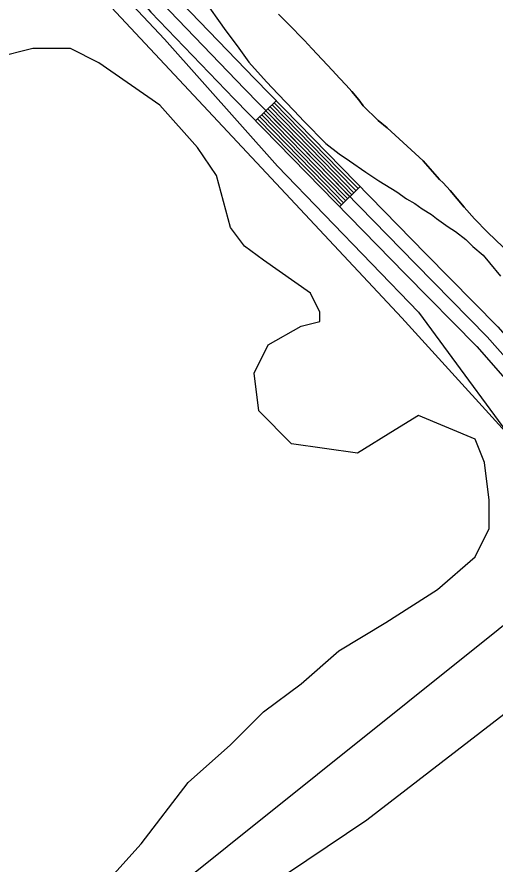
# Model space of a CAD drawing. Extents: x 3161615 to 3199515, y 867541 to 892976.
# Drawn here: x 3168358 to 3168856, y 881860 to 882741 of the extents above; entities that cross this region are included whole.
import ezdxf

# ---------------------------------------------------------------- set-up
doc = ezdxf.new("R2010")
doc.units = 0
for name, color, linetype in [('V-ROAD-CNTR', 7, 'Continuous'), ('V-SITE-VEGE', 7, 'Continuous'), ('V-TOPO-SHOR', 7, 'Continuous')]:
    doc.layers.add(name, color=color, linetype=linetype)

msp = doc.modelspace()

# ---------------------------------------------------------------- linework, layer by layer
at = {"layer": 'V-ROAD-CNTR'}
for p, q in [((3168628.04, 882654.34), (3168606.56, 882633.4)), ((3168715.32, 882564.88), (3168693.87, 882543.91))]:
    msp.add_line(p, q, dxfattribs=at)
for points in [[(3167414.34, 883714.74), (3167516.15, 883641.36), (3167647.79, 883537.54), (3167767.84, 883435.27), (3167862.7, 883357.88), (3168019.98, 883230.4), (3168087.82, 883166.09), (3168150.7, 883115.08), (3168210.11, 883068.72), (3168304.03, 882989.43), (3168447.64, 882851.02), (3168519.85, 882766.62), (3168605.88, 882677.08), (3168696.1, 882584.54), (3168783.62, 882495.02), (3168858.57, 882418.84), (3168920.69, 882348.35), (3168969.82, 882293.53), (3169005.7, 882241.46), (3169047.7, 882178.66), (3169073.66, 882122.74), (3169112.04, 882054.05), (3169129.9, 882005.16), (3169155.21, 881953.43)], [(3167758.24, 883423.75), (3167853.23, 883346.25), (3168010.08, 883219.12), (3168077.92, 883154.81), (3168141.36, 883103.34), (3168200.66, 883057.07), (3168293.98, 882978.29), (3168436.72, 882840.72), (3168508.73, 882756.54), (3168595.1, 882666.64), (3168685.37, 882574.06), (3168772.92, 882484.52), (3168847.59, 882408.62), (3168909.48, 882338.39), (3168958.01, 882284.23), (3168993.29, 882233.04), (3169034.58, 882171.28), (3169060.3, 882115.92), (3169098.36, 882047.78), (3169116.08, 881999.28), (3169139.59, 881951.23), (3169159.1, 881902.75), (3169178.43, 881850.61)], [(3167748.63, 883412.23), (3167843.77, 883334.61), (3168000.19, 883207.83), (3168068.02, 883143.52), (3168132.02, 883091.6), (3168191.2, 883045.42), (3168283.92, 882967.14), (3168425.79, 882830.42), (3168497.61, 882746.46), (3168584.32, 882656.21), (3168674.64, 882563.58), (3168762.21, 882474.02), (3168836.61, 882398.39), (3168898.26, 882328.42), (3168946.2, 882274.93), (3168980.88, 882224.61), (3169021.47, 882163.91), (3169046.93, 882109.09), (3169084.68, 882041.51), (3169102.26, 881993.39), (3169125.87, 881945.12), (3169145.11, 881897.34), (3169164.22, 881845.8)], [(3168619.45, 882645.97), (3168687.52, 882576.16), (3168706.74, 882556.49)], [(3168621.6, 882648.06), (3168689.66, 882578.25), (3168708.88, 882558.59)], [(3168623.75, 882650.15), (3168691.81, 882580.35), (3168711.03, 882560.69)], [(3168625.89, 882652.25), (3168693.95, 882582.44), (3168713.17, 882562.79)], [(3168608.71, 882635.49), (3168676.78, 882565.68), (3168696.01, 882546.01)], [(3168610.86, 882637.59), (3168678.93, 882567.77), (3168698.16, 882548.11)], [(3168613.01, 882639.68), (3168681.08, 882569.87), (3168700.3, 882550.2)], [(3168615.15, 882641.78), (3168683.22, 882571.96), (3168702.45, 882552.3)], [(3168617.3, 882643.87), (3168685.37, 882574.06), (3168704.59, 882554.4)]]:
    msp.add_lwpolyline(points, dxfattribs=at)
at = {"layer": 'V-SITE-VEGE'}
for p, q in [((3168536.14, 882783.21), (3168575.58, 882727.06)), ((3168646.15, 882728.84), (3168630.42, 882744.49)), ((3168575.58, 882727.06), (3168587.54, 882711.35)), ((3168651.8, 882722.66), (3168646.15, 882728.84)), ((3168657.46, 882717.11), (3168651.8, 882722.66)), ((3168665, 882708.65), (3168657.46, 882717.11)), ((3168587.54, 882711.35), (3168599.49, 882694.44)), ((3168686.68, 882685.86), (3168665, 882708.65)), ((3168599.49, 882694.44), (3168618.04, 882673.9)), ((3168693.9, 882677.72), (3168686.68, 882685.86)), ((3168618.04, 882673.9), (3168630.01, 882661.2)), ((3168700.81, 882670.56), (3168693.9, 882677.72)), ((3168706.78, 882664.05), (3168700.81, 882670.56)), ((3168713.99, 882655.27), (3168706.78, 882664.05)), ((3168630.01, 882661.2), (3168646.18, 882644.27)), ((3168718.35, 882649.11), (3168713.99, 882655.27)), ((3168734.09, 882633.78), (3168718.35, 882649.11)), ((3168646.18, 882644.27), (3168656.95, 882632.78)), ((3168656.95, 882632.78), (3168679.7, 882609.8)), ((3168743.55, 882625.93), (3168734.09, 882633.78)), ((3168781.04, 882591.65), (3168743.55, 882625.93)), ((3168679.7, 882609.8), (3168693.49, 882598.9)), ((3168693.49, 882598.9), (3168704.29, 882591.63)), ((3168704.29, 882591.63), (3168721.08, 882580.11)), ((3168797.98, 882572.45), (3168781.04, 882591.65)), ((3168721.08, 882580.11), (3168734.87, 882571.02)), ((3168734.87, 882571.02), (3168753.47, 882559.49)), ((3168801.76, 882568.86), (3168797.98, 882572.45)), ((3168808.98, 882560.73), (3168801.76, 882568.86)), ((3168753.47, 882559.49), (3168763.66, 882552.22)), ((3168823.4, 882543.51), (3168808.98, 882560.73)), ((3168763.66, 882552.22), (3168772.06, 882547.37)), ((3168772.06, 882547.37), (3168779.86, 882541.91)), ((3168779.86, 882541.91), (3168789.46, 882535.85)), ((3168834.39, 882531.47), (3168823.4, 882543.51)), ((3168789.46, 882535.85), (3168794.85, 882531.61)), ((3168794.85, 882531.61), (3168806.84, 882523.13)), ((3168847.9, 882517.46), (3168834.39, 882531.47)), ((3168806.84, 882523.13), (3168814.64, 882518.27)), ((3168814.64, 882518.27), (3168825.43, 882509.8)), ((3168863.95, 882501.8), (3168847.9, 882517.46)), ((3168825.43, 882509.8), (3168832.62, 882502.54)), ((3168832.62, 882502.54), (3168843.4, 882493.46)), ((3168843.4, 882493.46), (3168849.98, 882485.61)), ((3168849.98, 882485.61), (3168861.35, 882471.71))]:
    msp.add_line(p, q, dxfattribs=at)
for points in [[(3167714.36, 883423.49), (3167939.45, 883257.01), (3168355.37, 882884.86), (3168511.95, 882718.37), (3168629.39, 882586.16), (3168776.18, 882434.37), (3168898.51, 882267.88), (3169020.84, 882086.7), (3169059.98, 882023.05), (3169074.66, 881988.77), (3169055.09, 881974.08), (3169015.95, 881983.88), (3168996.37, 882008.36), (3168947.44, 882047.53), (3168918.08, 882052.43), (3168893.62, 882037.74), (3168722.36, 881905.53), (3168409.19, 881694.97)], [(3168580.45, 881983.87), (3168614.71, 882018.15), (3168653.85, 882047.53), (3168693, 882081.81), (3168741.93, 882111.19), (3168795.75, 882145.47), (3168834.9, 882179.74), (3168849.58, 882209.12), (3168849.58, 882238.5), (3168844.68, 882277.67), (3168834.9, 882302.16), (3168776.18, 882326.64), (3168751.72, 882311.95), (3168712.57, 882287.47), (3168644.06, 882297.26), (3168609.81, 882331.54), (3168604.92, 882370.71), (3168619.6, 882400.09), (3168653.85, 882419.68), (3168673.42, 882424.57), (3168673.42, 882434.37), (3168663.64, 882453.95), (3168614.71, 882488.23), (3168595.13, 882502.92), (3168580.45, 882522.51), (3168565.78, 882576.37), (3168546.2, 882605.75), (3168507.06, 882649.82), (3168443.45, 882693.89), (3168414.09, 882708.58), (3168374.94, 882708.58), (3168335.8, 882698.79)], [(3168443.45, 881832.08), (3168487.48, 881881.04), (3168536.42, 881944.7), (3168580.45, 881983.87)]]:
    msp.add_lwpolyline(points, dxfattribs=at)
at = {"layer": 'V-TOPO-SHOR'}
for points in [[(3169067.74, 882018.86), (3168987.1, 882163.54), (3168904.59, 882267.71), (3168758.82, 882428.42), (3168451.44, 882756.94), (3168340.78, 882875.28), (3168177.31, 883007.85), (3167975.2, 883182.82), (3167778.37, 883352.48)], [(3168630.42, 882744.49), (3168646.15, 882728.84), (3168651.8, 882722.66), (3168657.46, 882717.11), (3168665, 882708.65), (3168686.68, 882685.86), (3168693.9, 882677.72), (3168700.81, 882670.56), (3168706.78, 882664.05), (3168713.99, 882655.27), (3168718.35, 882649.11), (3168734.09, 882633.79), (3168743.55, 882625.93), (3168781.04, 882591.65), (3168797.98, 882572.45), (3168801.76, 882568.86), (3168808.98, 882560.73), (3168823.4, 882543.51), (3168834.39, 882531.47), (3168847.9, 882517.46), (3168863.95, 882501.8)], [(3167469.07, 882435.58), (3166920.24, 882047.91), (3167408.18, 881268.17), (3167544.52, 881051.58), (3168953.05, 882179.23)]]:
    msp.add_lwpolyline(points, dxfattribs=at)

doc.saveas('drawing.dxf')
